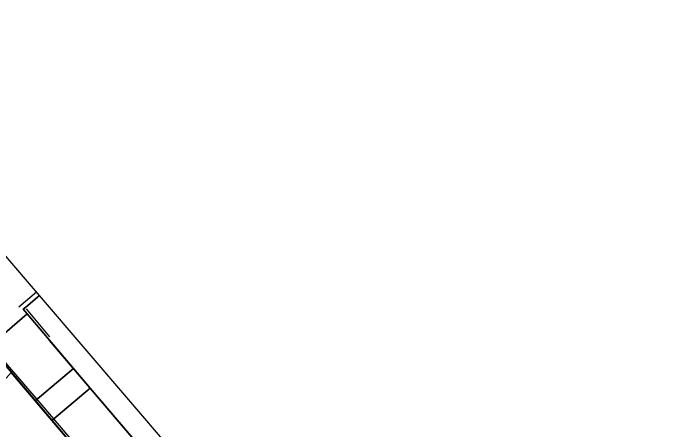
# Model space of a CAD drawing. Extents: x 158793 to 159888, y 384317 to 385256.
# Drawn here: x 159848.33 to 159886.65, y 384567.47 to 384591.33 of the extents above; entities that cross this region are included whole.
import ezdxf

# ---------------------------------------------------------------- set-up
doc = ezdxf.new("R2010")
doc.units = 0
for name, color, linetype in [('IMGEO_Grasland_overig', 7, 'Continuous'), ('IMGEO_Hek', 7, 'Continuous'), ('IMGEO_Muur', 7, 'Continuous'), ('IMGEO_Perron', 7, 'Continuous'), ('IMGEO_Terreindeel_gesloten', 7, 'Continuous'), ('IMGEO_Voetpad_gesloten', 7, 'Continuous'), ('IMGEO_Voetpad_op_trap', 7, 'Continuous')]:
    doc.layers.add(name, color=color, linetype=linetype)

msp = doc.modelspace()

# ---------------------------------------------------------------- linework, layer by layer
at = {"layer": 'IMGEO_Grasland_overig'}
msp.add_lwpolyline([(159692.544, 384738.902), (159821.851, 384589.975), (159835.658, 384574.072), (159836.344, 384573.206), (159847.114, 384560.406), (159848.291, 384558.91), (159848.345, 384558.845), (159848.431, 384558.921), (159851.333, 384561.375), (159848.438, 384565.666), (159849.565, 384565.73), (159850.531, 384566.182), (159851.423, 384566.953), (159850.537, 384567.988), (159849.572, 384569.118), (159848.198, 384570.747), (159847.926, 384570.416), (159847.393, 384570.35), (159845.174, 384572.315), (159843.731, 384574.235), (159843.554, 384576.997), (159713.025, 384728.986)], dxfattribs=at)
at = {"layer": 'IMGEO_Hek'}
for points in [[(159853.429, 384564.827), (159850.644, 384568.09), (159849.87, 384569.001), (159845.873, 384573.626), (159846.296, 384573.969), (159839.059, 384582.422), (159832.553, 384589.966), (159827.397, 384596.055), (159822.115, 384602.101), (159810.383, 384615.724), (159803.846, 384623.314), (159797.34, 384630.9), (159789.523, 384639.955), (159781.636, 384649.135), (159772.484, 384659.756), (159764.677, 384668.819), (159754.3, 384680.893), (159745.14, 384691.56), (159734.704, 384703.729), (159725.475, 384714.397)], [(159848.636, 384574.518), (159849.651, 384575.375)], [(159850.423, 384572.792), (159849.083, 384574.393)], [(159886.655, 384530.3), (159884.21, 384533.156), (159875.104, 384543.751), (159873.769, 384545.252), (159869.706, 384550.029), (159856.829, 384565.078), (159855.565, 384566.526), (159850.409, 384572.579)]]:
    msp.add_lwpolyline(points, dxfattribs=at)
at = {"layer": 'IMGEO_Muur'}
msp.add_lwpolyline([(159671.056, 384779.718), (159670.365, 384779.124), (159713.025, 384728.986), (159842.606, 384578.109), (159846.161, 384573.938), (159845.787, 384573.606), (159853.257, 384564.81)], dxfattribs=at)
at = {"layer": 'IMGEO_Perron'}
msp.add_lwpolyline([(159673.132, 384781.501), (159672.69, 384781.121), (159672.039, 384780.561), (159671.776, 384780.336), (159671.287, 384779.916), (159671.056, 384779.718), (159670.365, 384779.124), (159685.405, 384761.4), (159713.025, 384728.986), (159843.554, 384576.997), (159846.161, 384573.938), (159845.787, 384573.606), (159846.945, 384572.233), (159849.123, 384574.1), (159848.897, 384574.367), (159849.052, 384574.499), (159849.699, 384575.05), (159849.832, 384575.163)], close=True, dxfattribs=at)
at = {"layer": 'IMGEO_Terreindeel_gesloten'}
msp.add_lwpolyline([(159875.1, 384545.658), (159849.832, 384575.163), (159849.699, 384575.05), (159849.052, 384574.499), (159848.897, 384574.367), (159849.123, 384574.1), (159851.783, 384570.974), (159852.736, 384569.854), (159855.5, 384566.604), (159861.687, 384559.353), (159869.413, 384550.297), (159871.566, 384547.846), (159872.539, 384546.739), (159874.201, 384544.848)], close=True, dxfattribs=at)
at = {"layer": 'IMGEO_Voetpad_gesloten'}
msp.add_lwpolyline([(159849.572, 384569.118), (159850.537, 384567.988), (159852.736, 384569.854), (159851.783, 384570.974)], close=True, dxfattribs=at)
at = {"layer": 'IMGEO_Voetpad_op_trap'}
for points in [[(159849.123, 384574.1), (159846.945, 384572.233), (159848.198, 384570.747), (159849.572, 384569.118), (159851.783, 384570.974)], [(159853.257, 384564.81), (159855.5, 384566.604), (159852.736, 384569.854), (159850.537, 384567.988), (159851.423, 384566.953)]]:
    msp.add_lwpolyline(points, close=True, dxfattribs=at)

doc.saveas('drawing.dxf')
